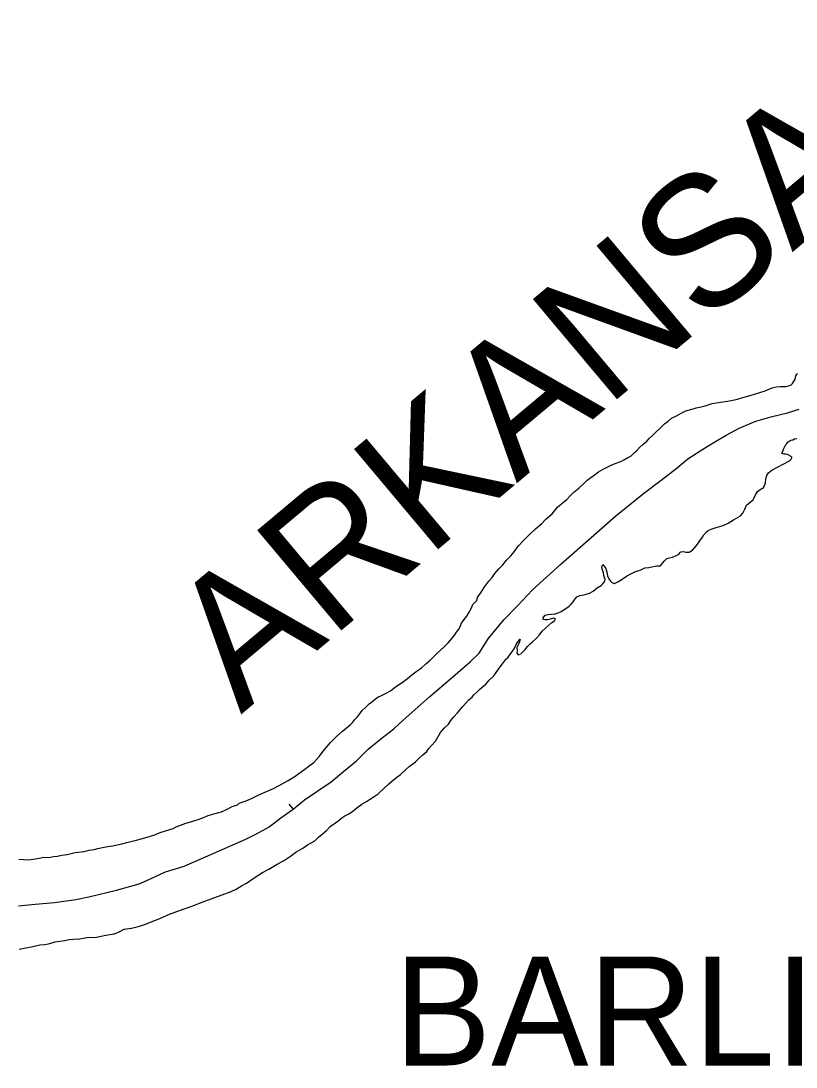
# Model space of a CAD drawing. Extents: x 1370567 to 1373900, y 377514 to 379648.
# Drawn here: x 1371000.1 to 1371037.6, y 379407.7 to 379458.4 of the extents above; entities that cross this region are included whole.
import ezdxf

# ---------------------------------------------------------------- set-up
doc = ezdxf.new("R2010")
doc.units = 0
doc.layers.add('Default', color=7, linetype='Continuous')

msp = doc.modelspace()

# ---------------------------------------------------------------- linework, layer by layer
at = {"layer": 'Default'}
for points in [[(1371027.517, 379436.153), (1371027.705, 379436.285), (1371027.923, 379436.447), (1371028.072, 379436.569), (1371028.3, 379436.691), (1371028.429, 379436.762), (1371028.678, 379436.885), (1371028.877, 379436.967), (1371029.146, 379437.06), (1371029.324, 379437.162), (1371029.493, 379437.254), (1371029.632, 379437.325), (1371029.8, 379437.477), (1371029.909, 379437.588), (1371030.057, 379437.75), (1371030.216, 379437.892), (1371030.414, 379438.054), (1371030.522, 379438.175), (1371030.681, 379438.317), (1371030.859, 379438.499), (1371031.017, 379438.65), (1371031.146, 379438.772), (1371031.264, 379438.893), (1371031.443, 379439.025), (1371031.611, 379439.167), (1371031.85, 379439.279), (1371032.078, 379439.402), (1371032.307, 379439.524), (1371032.476, 379439.566), (1371032.655, 379439.618), (1371032.805, 379439.66), (1371033.034, 379439.712), (1371033.233, 379439.764), (1371033.572, 379439.868), (1371033.98, 379439.942), (1371034.31, 379439.985), (1371034.579, 379440.038), (1371034.798, 379440.08), (1371035.017, 379440.143), (1371035.236, 379440.215), (1371035.416, 379440.267), (1371036.133, 379440.494), (1371036.481, 379440.638), (1371036.68, 379440.68), (1371036.89, 379440.692), (1371037.139, 379440.695), (1371037.269, 379440.736), (1371037.388, 379440.767), (1371037.467, 379440.848), (1371037.585, 379441.049), (1371037.604, 379441.14), (1371037.623, 379441.22), (1371037.702, 379441.331)], [(1371027.517, 379436.153), (1371027.705, 379436.285), (1371027.923, 379436.447), (1371028.072, 379436.569), (1371028.3, 379436.691), (1371028.429, 379436.762), (1371028.678, 379436.885), (1371028.877, 379436.967), (1371029.146, 379437.06), (1371029.324, 379437.162), (1371029.493, 379437.254), (1371029.632, 379437.325), (1371029.8, 379437.477), (1371029.909, 379437.588), (1371030.057, 379437.75), (1371030.216, 379437.892), (1371030.414, 379438.054), (1371030.522, 379438.175), (1371030.681, 379438.317), (1371030.859, 379438.499), (1371031.017, 379438.65), (1371031.146, 379438.772), (1371031.264, 379438.893), (1371031.443, 379439.025), (1371031.611, 379439.167), (1371031.85, 379439.279), (1371032.078, 379439.402), (1371032.307, 379439.524), (1371032.476, 379439.566), (1371032.655, 379439.618), (1371032.805, 379439.66), (1371033.034, 379439.712), (1371033.233, 379439.764), (1371033.572, 379439.868), (1371033.98, 379439.942), (1371034.31, 379439.985), (1371034.579, 379440.038), (1371034.798, 379440.08), (1371035.017, 379440.143), (1371035.236, 379440.215), (1371035.416, 379440.267), (1371036.133, 379440.494), (1371036.481, 379440.638), (1371036.68, 379440.68), (1371036.89, 379440.692), (1371037.139, 379440.695), (1371037.269, 379440.736), (1371037.388, 379440.767), (1371037.467, 379440.848), (1371037.585, 379441.049), (1371037.604, 379441.14), (1371037.623, 379441.22), (1371037.702, 379441.331)], [(1371012.691, 379419.799), (1371013.287, 379420.225), (1371013.842, 379420.671), (1371015.133, 379421.544), (1371015.727, 379422.04), (1371016.352, 379422.566), (1371016.916, 379423.132), (1371017.541, 379423.628), (1371018.166, 379424.115), (1371018.621, 379424.539), (1371019.9, 379425.672), (1371021.02, 379426.634), (1371021.862, 379427.352), (1371022.288, 379427.787), (1371022.731, 379428.472), (1371023.491, 379429.399), (1371024.144, 379430.066), (1371024.876, 379430.844), (1371026.253, 379432.098), (1371028.909, 379434.435), (1371030.248, 379435.508), (1371031.101, 379436.167), (1371031.874, 379436.755), (1371032.4, 379437.19), (1371033.115, 379437.667), (1371033.622, 379437.962), (1371034.248, 379438.339), (1371034.874, 379438.685), (1371035.69, 379439.023), (1371036.477, 379439.241), (1371037.225, 379439.428), (1371037.793, 379439.603)], [(1371013.072, 379420.457), (1371013.287, 379420.225), (1371013.842, 379420.671), (1371015.133, 379421.544), (1371015.727, 379422.04), (1371016.352, 379422.566), (1371016.916, 379423.132), (1371017.541, 379423.628), (1371018.166, 379424.115), (1371018.621, 379424.539), (1371019.9, 379425.672), (1371021.02, 379426.634), (1371021.862, 379427.352), (1371022.288, 379427.787), (1371022.731, 379428.472), (1371023.491, 379429.399), (1371024.144, 379430.066), (1371024.876, 379430.844), (1371026.253, 379432.098), (1371028.909, 379434.435), (1371030.248, 379435.508), (1371031.101, 379436.167), (1371031.874, 379436.755), (1371032.4, 379437.19), (1371033.115, 379437.667), (1371033.622, 379437.962), (1371034.248, 379438.339), (1371034.874, 379438.685), (1371035.69, 379439.023), (1371036.477, 379439.241), (1371037.225, 379439.428), (1371037.793, 379439.603)], [(1371028.839, 379431.162), (1371029.046, 379431.244), (1371029.215, 379431.366), (1371029.433, 379431.508), (1371029.642, 379431.63), (1371029.86, 379431.743), (1371030.089, 379431.805), (1371030.318, 379431.908), (1371030.508, 379431.93), (1371030.717, 379431.972), (1371030.906, 379432.004), (1371031.066, 379432.015), (1371031.125, 379432.076), (1371031.244, 379432.237), (1371031.372, 379432.369), (1371031.512, 379432.39), (1371031.661, 379432.422), (1371031.949, 379432.565), (1371032.058, 379432.696), (1371032.188, 379432.697), (1371032.298, 379432.678), (1371032.458, 379432.68), (1371032.627, 379432.772), (1371032.735, 379432.903), (1371032.824, 379433.004), (1371032.982, 379433.216), (1371033.11, 379433.397), (1371033.168, 379433.508), (1371033.297, 379433.659), (1371033.376, 379433.72), (1371033.525, 379433.782), (1371033.774, 379433.864), (1371034.113, 379433.968), (1371034.341, 379434.08), (1371034.609, 379434.233), (1371034.838, 379434.366), (1371034.947, 379434.437), (1371035.055, 379434.558), (1371035.163, 379434.759), (1371035.231, 379434.95), (1371035.409, 379435.102), (1371035.558, 379435.214), (1371035.676, 379435.445), (1371035.774, 379435.616), (1371035.942, 379435.738), (1371036.042, 379435.779), (1371036.091, 379435.86), (1371036.159, 379436.031), (1371036.167, 379436.221), (1371036.215, 379436.382), (1371036.304, 379436.513), (1371036.462, 379436.644), (1371037.317, 379437.103), (1371037.386, 379437.157), (1371037.406, 379437.174), (1371037.425, 379437.245), (1371037.425, 379437.275), (1371037.404, 379437.304), (1371037.334, 379437.344), (1371037.224, 379437.403), (1371037.134, 379437.412), (1371037.044, 379437.421), (1371036.957, 379437.449), (1371036.953, 379437.45), (1371036.992, 379437.57), (1371037.051, 379437.691), (1371037.139, 379437.892), (1371037.188, 379437.943), (1371037.257, 379438.014), (1371037.307, 379438.054), (1371037.376, 379438.095), (1371037.476, 379438.116), (1371037.565, 379438.157), (1371037.665, 379438.178)], [(1371028.839, 379431.162), (1371029.046, 379431.244), (1371029.215, 379431.366), (1371029.433, 379431.508), (1371029.642, 379431.63), (1371029.86, 379431.743), (1371030.089, 379431.805), (1371030.318, 379431.908), (1371030.508, 379431.93), (1371030.717, 379431.972), (1371030.906, 379432.004), (1371031.066, 379432.015), (1371031.125, 379432.076), (1371031.244, 379432.237), (1371031.372, 379432.369), (1371031.512, 379432.39), (1371031.661, 379432.422), (1371031.949, 379432.565), (1371032.058, 379432.696), (1371032.188, 379432.697), (1371032.298, 379432.678), (1371032.458, 379432.68), (1371032.627, 379432.772), (1371032.735, 379432.903), (1371032.824, 379433.004), (1371032.982, 379433.216), (1371033.11, 379433.397), (1371033.168, 379433.508), (1371033.297, 379433.659), (1371033.376, 379433.72), (1371033.525, 379433.782), (1371033.774, 379433.864), (1371034.113, 379433.968), (1371034.341, 379434.08), (1371034.609, 379434.233), (1371034.838, 379434.366), (1371034.947, 379434.437), (1371035.055, 379434.558), (1371035.163, 379434.759), (1371035.231, 379434.95), (1371035.409, 379435.102), (1371035.558, 379435.214), (1371035.676, 379435.445), (1371035.774, 379435.616), (1371035.942, 379435.738), (1371036.042, 379435.779), (1371036.091, 379435.86), (1371036.159, 379436.031), (1371036.167, 379436.221), (1371036.215, 379436.382), (1371036.304, 379436.513), (1371036.462, 379436.644), (1371037.317, 379437.103), (1371037.386, 379437.157), (1371037.406, 379437.174), (1371037.425, 379437.245), (1371037.425, 379437.275), (1371037.404, 379437.304), (1371037.334, 379437.344), (1371037.224, 379437.403), (1371037.134, 379437.412), (1371037.044, 379437.421), (1371036.957, 379437.449), (1371036.953, 379437.45), (1371036.992, 379437.57), (1371037.051, 379437.691), (1371037.139, 379437.892), (1371037.188, 379437.943), (1371037.257, 379438.014), (1371037.307, 379438.054), (1371037.376, 379438.095), (1371037.476, 379438.116), (1371037.565, 379438.157), (1371037.665, 379438.178)], [(1371007.483, 379419.284), (1371007.622, 379419.365), (1371008.1, 379419.54), (1371008.379, 379419.623), (1371008.697, 379419.717), (1371008.866, 379419.778), (1371009.175, 379419.912), (1371009.394, 379419.984), (1371009.633, 379420.046), (1371009.822, 379420.098), (1371010.091, 379420.221), (1371010.339, 379420.344), (1371010.588, 379420.427), (1371010.667, 379420.507), (1371011.006, 379420.621), (1371011.334, 379420.764), (1371011.592, 379420.897), (1371011.88, 379421.03), (1371012.338, 379421.225), (1371012.785, 379421.47), (1371013.043, 379421.613), (1371013.39, 379421.826), (1371013.569, 379421.948), (1371013.857, 379422.161), (1371014.065, 379422.324), (1371014.283, 379422.486), (1371014.431, 379422.638), (1371014.569, 379422.789), (1371014.747, 379423.031), (1371014.924, 379423.243), (1371015.102, 379423.455), (1371015.28, 379423.627), (1371015.398, 379423.758), (1371015.685, 379424.002), (1371015.864, 379424.154), (1371016.072, 379424.326), (1371016.17, 379424.437), (1371016.279, 379424.558), (1371016.398, 379424.689), (1371016.545, 379424.881), (1371016.624, 379425.002), (1371016.802, 379425.164), (1371016.911, 379425.255), (1371016.98, 379425.336), (1371017.069, 379425.397), (1371017.159, 379425.478), (1371017.268, 379425.559), (1371017.387, 379425.64), (1371017.566, 379425.722), (1371017.784, 379425.835), (1371017.963, 379425.936), (1371018.062, 379426.008), (1371018.24, 379426.149), (1371018.568, 379426.353), (1371018.826, 379426.556), (1371019.034, 379426.728), (1371019.222, 379426.87), (1371019.5, 379427.063), (1371019.717, 379427.265), (1371019.925, 379427.448), (1371020.232, 379427.741), (1371020.43, 379427.923), (1371020.618, 379428.095), (1371020.796, 379428.277), (1371020.983, 379428.499), (1371021.121, 379428.661), (1371021.19, 379428.802), (1371021.318, 379428.963), (1371021.435, 379429.235), (1371021.563, 379429.406), (1371021.701, 379429.578), (1371021.809, 379429.759), (1371021.927, 379429.98), (1371021.995, 379430.131), (1371022.173, 379430.333), (1371022.221, 379430.484), (1371022.418, 379430.786), (1371022.575, 379431.008), (1371022.763, 379431.26), (1371022.92, 379431.452), (1371023.048, 379431.633), (1371023.246, 379431.865), (1371023.444, 379432.058), (1371023.621, 379432.29), (1371023.819, 379432.502), (1371023.996, 379432.684), (1371024.203, 379432.986), (1371024.45, 379433.259), (1371024.707, 379433.512), (1371025.014, 379433.795), (1371025.321, 379434.068), (1371025.518, 379434.271), (1371025.825, 379434.524), (1371026.092, 379434.847), (1371026.309, 379435.049), (1371026.537, 379435.222), (1371026.715, 379435.424), (1371026.883, 379435.576), (1371027.121, 379435.778), (1371027.349, 379435.981), (1371027.517, 379436.153)], [(1371007.483, 379419.284), (1371007.622, 379419.365), (1371008.1, 379419.54), (1371008.379, 379419.623), (1371008.697, 379419.717), (1371008.866, 379419.778), (1371009.175, 379419.912), (1371009.394, 379419.984), (1371009.633, 379420.046), (1371009.822, 379420.098), (1371010.091, 379420.221), (1371010.339, 379420.344), (1371010.588, 379420.427), (1371010.667, 379420.507), (1371011.006, 379420.621), (1371011.334, 379420.764), (1371011.592, 379420.897), (1371011.88, 379421.03), (1371012.338, 379421.225), (1371012.785, 379421.47), (1371013.043, 379421.613), (1371013.39, 379421.826), (1371013.569, 379421.948), (1371013.857, 379422.161), (1371014.065, 379422.324), (1371014.283, 379422.486), (1371014.431, 379422.638), (1371014.569, 379422.789), (1371014.747, 379423.031), (1371014.924, 379423.243), (1371015.102, 379423.455), (1371015.28, 379423.627), (1371015.398, 379423.758), (1371015.685, 379424.002), (1371015.864, 379424.154), (1371016.072, 379424.326), (1371016.17, 379424.437), (1371016.279, 379424.558), (1371016.398, 379424.689), (1371016.545, 379424.881), (1371016.624, 379425.002), (1371016.802, 379425.164), (1371016.911, 379425.255), (1371016.98, 379425.336), (1371017.069, 379425.397), (1371017.159, 379425.478), (1371017.268, 379425.559), (1371017.387, 379425.64), (1371017.566, 379425.722), (1371017.784, 379425.835), (1371017.963, 379425.936), (1371018.062, 379426.008), (1371018.24, 379426.149), (1371018.568, 379426.353), (1371018.826, 379426.556), (1371019.034, 379426.728), (1371019.222, 379426.87), (1371019.5, 379427.063), (1371019.717, 379427.265), (1371019.925, 379427.448), (1371020.232, 379427.741), (1371020.43, 379427.923), (1371020.618, 379428.095), (1371020.796, 379428.277), (1371020.983, 379428.499), (1371021.121, 379428.661), (1371021.19, 379428.802), (1371021.318, 379428.963), (1371021.435, 379429.235), (1371021.563, 379429.406), (1371021.701, 379429.578), (1371021.809, 379429.759), (1371021.927, 379429.98), (1371021.995, 379430.131), (1371022.173, 379430.333), (1371022.221, 379430.484), (1371022.418, 379430.786), (1371022.575, 379431.008), (1371022.763, 379431.26), (1371022.92, 379431.452), (1371023.048, 379431.633), (1371023.246, 379431.865), (1371023.444, 379432.058), (1371023.621, 379432.29), (1371023.819, 379432.502), (1371023.996, 379432.684), (1371024.203, 379432.986), (1371024.45, 379433.259), (1371024.707, 379433.512), (1371025.014, 379433.795), (1371025.321, 379434.068), (1371025.518, 379434.271), (1371025.825, 379434.524), (1371026.092, 379434.847), (1371026.309, 379435.049), (1371026.537, 379435.222), (1371026.715, 379435.424), (1371026.883, 379435.576), (1371027.121, 379435.778), (1371027.349, 379435.981), (1371027.517, 379436.153)], [(1371028.313, 379431.667), (1371028.282, 379431.767), (1371028.251, 379431.866), (1371028.239, 379431.976), (1371028.288, 379432.067), (1371028.42, 379431.878), (1371028.482, 379431.699), (1371028.514, 379431.529), (1371028.575, 379431.379), (1371028.646, 379431.27), (1371028.707, 379431.211), (1371028.837, 379431.162), (1371028.838, 379431.162)], [(1371028.313, 379431.667), (1371028.282, 379431.767), (1371028.251, 379431.866), (1371028.239, 379431.976), (1371028.288, 379432.067), (1371028.42, 379431.878), (1371028.482, 379431.699), (1371028.514, 379431.529), (1371028.575, 379431.379), (1371028.646, 379431.27), (1371028.707, 379431.211), (1371028.837, 379431.162), (1371028.838, 379431.162)], [(1371028.356, 379431.242), (1371028.376, 379431.287), (1371028.396, 379431.347), (1371028.365, 379431.447), (1371028.334, 379431.537), (1371028.313, 379431.667)], [(1371028.356, 379431.242), (1371028.376, 379431.287), (1371028.396, 379431.347), (1371028.365, 379431.447), (1371028.334, 379431.537), (1371028.313, 379431.667)], [(1371025.971, 379429.689), (1371026.014, 379429.7), (1371026.123, 379429.731), (1371026.262, 379429.802), (1371026.352, 379429.853), (1371026.51, 379429.965), (1371026.629, 379430.046), (1371026.728, 379430.137), (1371026.847, 379430.259), (1371026.896, 379430.349), (1371027.024, 379430.501), (1371027.173, 379430.572), (1371027.423, 379430.615), (1371027.642, 379430.687), (1371027.81, 379430.779), (1371028.008, 379430.951), (1371028.197, 379431.053), (1371028.276, 379431.134), (1371028.335, 379431.205), (1371028.356, 379431.242)], [(1371025.971, 379429.689), (1371026.014, 379429.7), (1371026.123, 379429.731), (1371026.262, 379429.802), (1371026.352, 379429.853), (1371026.51, 379429.965), (1371026.629, 379430.046), (1371026.728, 379430.137), (1371026.847, 379430.259), (1371026.896, 379430.349), (1371027.024, 379430.501), (1371027.173, 379430.572), (1371027.423, 379430.615), (1371027.642, 379430.687), (1371027.81, 379430.779), (1371028.008, 379430.951), (1371028.197, 379431.053), (1371028.276, 379431.134), (1371028.335, 379431.205), (1371028.356, 379431.242)], [(1371025.986, 379429.439), (1371025.896, 379429.468), (1371025.737, 379429.427), (1371025.597, 379429.395), (1371025.487, 379429.394), (1371025.387, 379429.403), (1371025.396, 379429.493), (1371025.426, 379429.544), (1371025.485, 379429.624), (1371025.614, 379429.656), (1371025.774, 379429.667), (1371025.934, 379429.679), (1371025.971, 379429.689)], [(1371025.986, 379429.439), (1371025.896, 379429.468), (1371025.737, 379429.427), (1371025.597, 379429.395), (1371025.487, 379429.394), (1371025.387, 379429.403), (1371025.396, 379429.493), (1371025.426, 379429.544), (1371025.485, 379429.624), (1371025.614, 379429.656), (1371025.774, 379429.667), (1371025.934, 379429.679), (1371025.971, 379429.689)], [(1371024.306, 379427.741), (1371024.415, 379427.842), (1371024.523, 379427.963), (1371024.632, 379428.104), (1371024.76, 379428.226), (1371024.879, 379428.327), (1371025.047, 379428.489), (1371025.215, 379428.671), (1371025.343, 379428.852), (1371025.501, 379428.994), (1371025.66, 379429.136), (1371025.818, 379429.267), (1371025.937, 379429.339), (1371025.986, 379429.439)], [(1371024.306, 379427.741), (1371024.415, 379427.842), (1371024.523, 379427.963), (1371024.632, 379428.104), (1371024.76, 379428.226), (1371024.879, 379428.327), (1371025.047, 379428.489), (1371025.215, 379428.671), (1371025.343, 379428.852), (1371025.501, 379428.994), (1371025.66, 379429.136), (1371025.818, 379429.267), (1371025.937, 379429.339), (1371025.986, 379429.439)], [(1371023.945, 379427.924), (1371023.956, 379427.939), (1371024.015, 379428.05), (1371024.093, 379428.191), (1371024.181, 379428.352), (1371024.28, 379428.453), (1371024.232, 379428.272), (1371024.125, 379428.051), (1371024.126, 379427.901), (1371024.117, 379427.781), (1371024.178, 379427.691), (1371024.181, 379427.692)], [(1371023.945, 379427.924), (1371023.956, 379427.939), (1371024.015, 379428.05), (1371024.093, 379428.191), (1371024.181, 379428.352), (1371024.28, 379428.453), (1371024.232, 379428.272), (1371024.125, 379428.051), (1371024.126, 379427.901), (1371024.117, 379427.781), (1371024.178, 379427.691), (1371024.181, 379427.692)], [(1371023.569, 379427.462), (1371023.571, 379427.465), (1371023.69, 379427.586), (1371023.788, 379427.707), (1371023.945, 379427.924)], [(1371023.569, 379427.462), (1371023.571, 379427.465), (1371023.69, 379427.586), (1371023.788, 379427.707), (1371023.945, 379427.924)], [(1371024.178, 379427.691), (1371024.296, 379427.732)], [(1371024.178, 379427.691), (1371024.296, 379427.732)], [(1371016.611, 379420.458), (1371016.84, 379420.6), (1371016.989, 379420.692), (1371017.207, 379420.834), (1371017.405, 379420.967), (1371017.732, 379421.27), (1371017.92, 379421.442), (1371018.048, 379421.564), (1371018.306, 379421.766), (1371018.484, 379421.908), (1371018.742, 379422.141), (1371018.9, 379422.283), (1371019.019, 379422.364), (1371019.207, 379422.516), (1371019.385, 379422.688), (1371019.573, 379422.85), (1371019.762, 379423.012), (1371019.84, 379423.143), (1371019.968, 379423.295), (1371020.176, 379423.517), (1371020.421, 379423.94), (1371020.619, 379424.162), (1371020.817, 379424.344), (1371020.925, 379424.515), (1371021.073, 379424.697), (1371021.24, 379424.889), (1371021.408, 379425.081), (1371021.497, 379425.192), (1371021.635, 379425.343), (1371021.793, 379425.525), (1371021.952, 379425.647), (1371022.041, 379425.758), (1371022.189, 379425.89), (1371022.318, 379426.021), (1371022.436, 379426.132), (1371022.624, 379426.284), (1371022.782, 379426.466), (1371023.01, 379426.689), (1371023.305, 379427.122), (1371023.473, 379427.324), (1371023.569, 379427.462)], [(1371016.611, 379420.458), (1371016.84, 379420.6), (1371016.989, 379420.692), (1371017.207, 379420.834), (1371017.405, 379420.967), (1371017.732, 379421.27), (1371017.92, 379421.442), (1371018.048, 379421.564), (1371018.306, 379421.766), (1371018.484, 379421.908), (1371018.742, 379422.141), (1371018.9, 379422.283), (1371019.019, 379422.364), (1371019.207, 379422.516), (1371019.385, 379422.688), (1371019.573, 379422.85), (1371019.762, 379423.012), (1371019.84, 379423.143), (1371019.968, 379423.295), (1371020.176, 379423.517), (1371020.421, 379423.94), (1371020.619, 379424.162), (1371020.817, 379424.344), (1371020.925, 379424.515), (1371021.073, 379424.697), (1371021.24, 379424.889), (1371021.408, 379425.081), (1371021.497, 379425.192), (1371021.635, 379425.343), (1371021.793, 379425.525), (1371021.952, 379425.647), (1371022.041, 379425.758), (1371022.189, 379425.89), (1371022.318, 379426.021), (1371022.436, 379426.132), (1371022.624, 379426.284), (1371022.782, 379426.466), (1371023.01, 379426.689), (1371023.305, 379427.122), (1371023.473, 379427.324), (1371023.569, 379427.462)], [(1371000.022, 379413.443), (1371000.341, 379413.506), (1371000.69, 379413.57), (1371001.019, 379413.643), (1371001.268, 379413.666), (1371001.517, 379413.718), (1371001.766, 379413.801), (1371002.225, 379413.866), (1371002.444, 379413.908), (1371002.644, 379413.93), (1371002.963, 379413.943), (1371003.302, 379413.997), (1371003.762, 379414.021), (1371004.22, 379414.126), (1371004.619, 379414.19), (1371004.828, 379414.263), (1371005.106, 379414.405), (1371005.455, 379414.459), (1371005.844, 379414.553), (1371006.143, 379414.656), (1371006.491, 379414.8), (1371006.76, 379414.893), (1371006.978, 379414.995), (1371007.336, 379415.149), (1371007.655, 379415.272), (1371007.963, 379415.385), (1371008.262, 379415.479), (1371008.511, 379415.571), (1371008.749, 379415.664), (1371009.456, 379415.931), (1371009.854, 379416.065), (1371010.282, 379416.23), (1371010.531, 379416.342), (1371010.788, 379416.515), (1371011.027, 379416.638), (1371011.394, 379416.892), (1371011.801, 379417.146), (1371012.109, 379417.319), (1371012.516, 379417.554), (1371012.814, 379417.727), (1371013.161, 379417.951), (1371013.419, 379418.143), (1371013.756, 379418.337), (1371013.985, 379418.49), (1371014.342, 379418.683), (1371014.52, 379418.865), (1371014.698, 379419.017), (1371014.896, 379419.189), (1371015.084, 379419.382), (1371015.451, 379419.635), (1371015.649, 379419.808), (1371015.798, 379419.899), (1371015.947, 379419.981), (1371016.106, 379420.073), (1371016.373, 379420.285), (1371016.611, 379420.458)], [(1371000.022, 379413.443), (1371000.341, 379413.506), (1371000.69, 379413.57), (1371001.019, 379413.643), (1371001.268, 379413.666), (1371001.517, 379413.718), (1371001.766, 379413.801), (1371002.225, 379413.866), (1371002.444, 379413.908), (1371002.644, 379413.93), (1371002.963, 379413.943), (1371003.302, 379413.997), (1371003.762, 379414.021), (1371004.22, 379414.126), (1371004.619, 379414.19), (1371004.828, 379414.263), (1371005.106, 379414.405), (1371005.455, 379414.459), (1371005.844, 379414.553), (1371006.143, 379414.656), (1371006.491, 379414.8), (1371006.76, 379414.893), (1371006.978, 379414.995), (1371007.336, 379415.149), (1371007.655, 379415.272), (1371007.963, 379415.385), (1371008.262, 379415.479), (1371008.511, 379415.571), (1371008.749, 379415.664), (1371009.456, 379415.931), (1371009.854, 379416.065), (1371010.282, 379416.23), (1371010.531, 379416.342), (1371010.788, 379416.515), (1371011.027, 379416.638), (1371011.394, 379416.892), (1371011.801, 379417.146), (1371012.109, 379417.319), (1371012.516, 379417.554), (1371012.814, 379417.727), (1371013.161, 379417.951), (1371013.419, 379418.143), (1371013.756, 379418.337), (1371013.985, 379418.49), (1371014.342, 379418.683), (1371014.52, 379418.865), (1371014.698, 379419.017), (1371014.896, 379419.189), (1371015.084, 379419.382), (1371015.451, 379419.635), (1371015.649, 379419.808), (1371015.798, 379419.899), (1371015.947, 379419.981), (1371016.106, 379420.073), (1371016.373, 379420.285), (1371016.611, 379420.458)], [(1370999.991, 379415.546), (1371000.799, 379415.613), (1371001.728, 379415.702), (1371002.766, 379415.842), (1371003.394, 379415.978), (1371004.74, 379416.291), (1371005.836, 379416.612), (1371006.235, 379416.776), (1371006.652, 379416.97), (1371007.11, 379417.184), (1371008.007, 379417.453), (1371011.002, 379418.772), (1371011.519, 379419.028), (1371012.126, 379419.374), (1371012.691, 379419.799)], [(1370999.991, 379415.546), (1371000.799, 379415.613), (1371001.728, 379415.702), (1371002.766, 379415.842), (1371003.394, 379415.978), (1371004.74, 379416.291), (1371005.836, 379416.612), (1371006.235, 379416.776), (1371006.652, 379416.97), (1371007.11, 379417.184), (1371008.007, 379417.453), (1371011.002, 379418.772), (1371011.519, 379419.028), (1371012.126, 379419.374), (1371012.691, 379419.799)], [(1371000.006, 379417.796), (1371000.456, 379417.761), (1371000.706, 379417.793), (1371000.995, 379417.846), (1371001.224, 379417.889), (1371001.454, 379417.881), (1371001.693, 379417.924), (1371001.863, 379417.945), (1371002.092, 379417.988), (1371002.351, 379418.03), (1371002.73, 379418.124), (1371003.179, 379418.179), (1371003.418, 379418.232), (1371003.658, 379418.274), (1371003.837, 379418.316), (1371004.056, 379418.358), (1371004.305, 379418.411), (1371004.555, 379418.453), (1371004.764, 379418.495), (1371004.993, 379418.548), (1371005.233, 379418.6), (1371005.501, 379418.673), (1371005.701, 379418.715), (1371005.93, 379418.778), (1371006.229, 379418.871), (1371006.537, 379418.964), (1371006.856, 379419.087), (1371007.115, 379419.18), (1371007.483, 379419.284)], [(1371000.006, 379417.796), (1371000.456, 379417.761), (1371000.706, 379417.793), (1371000.995, 379417.846), (1371001.224, 379417.889), (1371001.454, 379417.881), (1371001.693, 379417.924), (1371001.863, 379417.945), (1371002.092, 379417.988), (1371002.351, 379418.03), (1371002.73, 379418.124), (1371003.179, 379418.179), (1371003.418, 379418.232), (1371003.658, 379418.274), (1371003.837, 379418.316), (1371004.056, 379418.358), (1371004.305, 379418.411), (1371004.555, 379418.453), (1371004.764, 379418.495), (1371004.993, 379418.548), (1371005.233, 379418.6), (1371005.501, 379418.673), (1371005.701, 379418.715), (1371005.93, 379418.778), (1371006.229, 379418.871), (1371006.537, 379418.964), (1371006.856, 379419.087), (1371007.115, 379419.18), (1371007.483, 379419.284)]]:
    msp.add_lwpolyline(points, dxfattribs=at)

# ---------------------------------------------------------------- texts
msp.add_text('ARKANSAS', height=6.336, rotation=40, dxfattribs=at).set_placement((1371010.76, 379424.8))
msp.add_text('BARLING', height=5.28, dxfattribs=at).set_placement((1371018.168, 379407.803))

doc.saveas('drawing.dxf')
